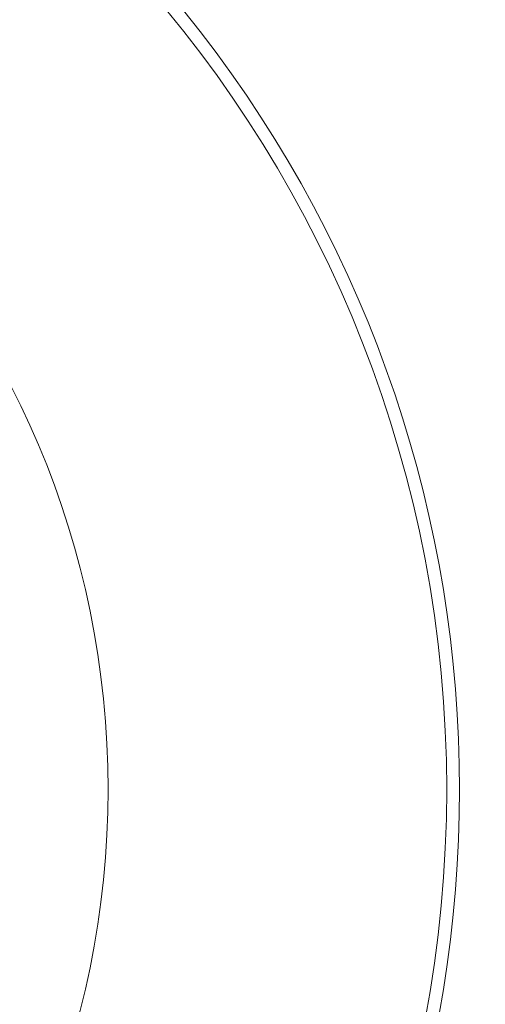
# Model space of a CAD drawing. Header units: inches. Extents: x 382808 to 408593, y -18409 to -9482.
# Tile 335 of 438: x 405148.64 to 405150.44, y -17218.38 to -17214.56. Entities that reach past the tile are written whole.
import ezdxf

# ---------------------------------------------------------------- set-up
doc = ezdxf.new("R2010")
doc.units = ezdxf.units.IN
doc.header["$LTSCALE"] = 2
doc.header["$MEASUREMENT"] = 0
doc.layers.add('!!!LOZAMET_Nr_pióra__9', color=220, linetype='CONTINUOUS', lineweight=0)

msp = doc.modelspace()

# ---------------------------------------------------------------- linework, layer by layer
at = {"layer": '!!!LOZAMET_Nr_pióra__9', "color": 7, "linetype": 'Continuous', "lineweight": 0}
msp.add_circle((405145.544, -17217.5457), 3.435, dxfattribs=at)
for radius, start, end in [(6.2, 2.84561, 87.14136), (4.8, 246.5703, 113.4297), (4.75, 191.4482, 168.5518), (6.2, 272.85864, 357.15439)]:
    msp.add_arc((405145.544, -17217.5457), radius, start, end, dxfattribs=at)

doc.saveas('drawing.dxf')
